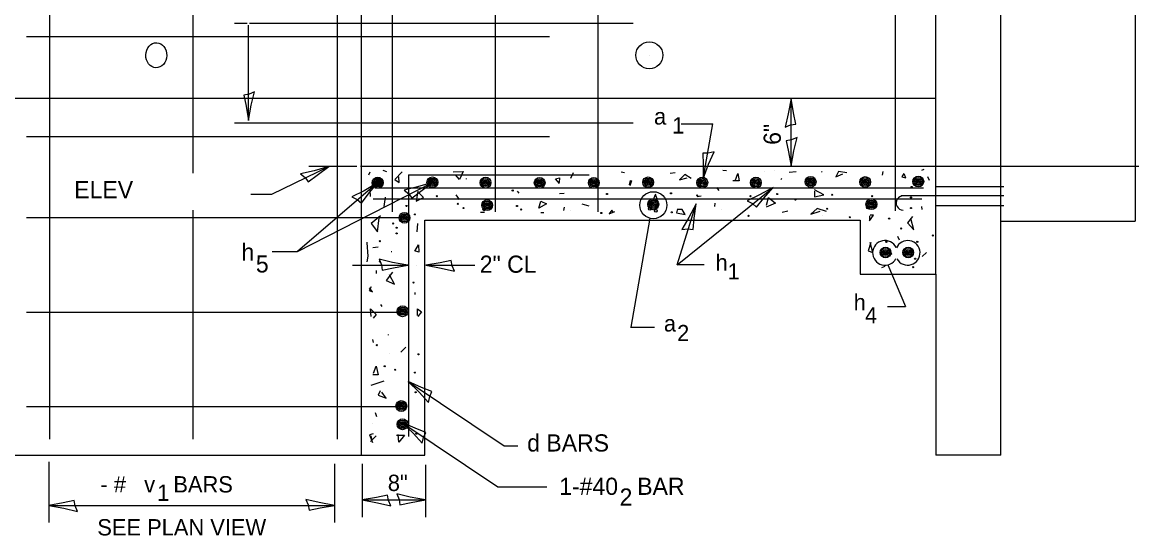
# Model space of a CAD drawing. Extents: x 2133490 to 2172050, y 2138301 to 2145980.
# Drawn here: x 2143369.1 to 2143758.5, y 2145280.1 to 2145459.3 of the extents above; entities that cross this region are included whole.
import ezdxf

# ---------------------------------------------------------------- set-up
doc = ezdxf.new("R2010")
doc.units = 0
for name, color, linetype in [('Level 40', 7, 'Continuous'), ('Level 63', 7, 'Continuous'), ('ROW_PR_Notes', 7, 'Continuous')]:
    doc.layers.add(name, color=color, linetype=linetype)

msp = doc.modelspace()

# ---------------------------------------------------------------- linework, layer by layer
at = {"layer": 'Level 40'}
for p, q in [((2143687.74, 2145409.07), (2143734.89, 2145409.07)), ((2143734.89, 2145409.07), (2143758.47, 2145409.07)), ((2143687.75, 2145402), (2143711.4, 2145402)), ((2143711.4, 2145398.7), (2143687.75, 2145398.7)), ((2143687.75, 2145395.4), (2143711.4, 2145395.4))]:
    msp.add_line(p, q, dxfattribs=at)
for centre, radius in [((2143587.79, 2145447.81), 4.71), ((2143493.01, 2145403.25), 1.89), ((2143493.1, 2145403.34), 1.89), ((2143512.13, 2145403.42), 1.89), ((2143530.68, 2145403.34), 1.89), ((2143549.55, 2145403.25), 1.89), ((2143568.43, 2145403.25), 1.89), ((2143587.38, 2145403.42), 1.89), ((2143606.26, 2145403.33), 1.89), ((2143624.97, 2145403.33), 1.89), ((2143644.05, 2145403.62), 1.89), ((2143644.05, 2145403.62), 1.41), ((2143663.09, 2145403.54), 1.89), ((2143663.09, 2145403.54), 1.89), ((2143663.09, 2145403.54), 1.41), ((2143681.61, 2145403.72), 1.89), ((2143681.61, 2145403.72), 1.41), ((2143491.99, 2145403.59), 0.472), ((2143493.01, 2145403.25), 1.41), ((2143492.08, 2145403.68), 0.472), ((2143493.1, 2145403.34), 1.41), ((2143493.01, 2145403.25), 0.943), ((2143493.1, 2145403.34), 0.943), ((2143492.67, 2145403.59), 0.472), ((2143492.76, 2145403.68), 0.472), ((2143493.01, 2145403.25), 0.472), ((2143493.1, 2145403.34), 0.472), ((2143494.03, 2145402.91), 0.472), ((2143494.12, 2145403), 0.472), ((2143511.11, 2145403.76), 0.472), ((2143512.13, 2145403.42), 1.41), ((2143512.13, 2145403.42), 0.943), ((2143511.79, 2145403.76), 0.472), ((2143512.13, 2145403.42), 0.472), ((2143513.15, 2145403.08), 0.472), ((2143529.65, 2145403.68), 0.472), ((2143530.68, 2145403.34), 1.41), ((2143530.68, 2145403.34), 0.943), ((2143530.33, 2145403.68), 0.472), ((2143530.68, 2145403.34), 0.472), ((2143531.7, 2145402.99), 0.472), ((2143548.53, 2145403.59), 0.472), ((2143549.55, 2145403.25), 1.41), ((2143549.55, 2145403.25), 0.943), ((2143549.21, 2145403.59), 0.472), ((2143549.55, 2145403.25), 0.472), ((2143550.57, 2145402.91), 0.472), ((2143567.4, 2145403.59), 0.472), ((2143568.43, 2145403.25), 1.41), ((2143568.43, 2145403.25), 0.943), ((2143568.08, 2145403.59), 0.472), ((2143568.43, 2145403.25), 0.472), ((2143569.45, 2145402.91), 0.472), ((2143586.36, 2145403.76), 0.472), ((2143587.38, 2145403.42), 1.41), ((2143587.38, 2145403.42), 0.943), ((2143587.04, 2145403.76), 0.472), ((2143587.38, 2145403.42), 0.472), ((2143588.4, 2145403.07), 0.472), ((2143605.24, 2145403.67), 0.472), ((2143606.26, 2145403.33), 1.41), ((2143606.26, 2145403.33), 0.943), ((2143605.92, 2145403.67), 0.472), ((2143606.26, 2145403.33), 0.472), ((2143607.28, 2145402.99), 0.472), ((2143623.95, 2145403.67), 0.472), ((2143624.97, 2145403.33), 1.41), ((2143624.97, 2145403.33), 0.943), ((2143624.63, 2145403.67), 0.472), ((2143624.97, 2145403.33), 0.472), ((2143625.99, 2145402.99), 0.472), ((2143643.03, 2145403.96), 0.472), ((2143644.05, 2145403.62), 0.943), ((2143643.71, 2145403.96), 0.472), ((2143644.05, 2145403.62), 0.472), ((2143645.07, 2145403.28), 0.472), ((2143662.07, 2145403.88), 0.472), ((2143663.09, 2145403.54), 0.943), ((2143662.75, 2145403.88), 0.472), ((2143663.09, 2145403.54), 0.472), ((2143664.11, 2145403.2), 0.472), ((2143679.3, 2145401.81), 0.189), ((2143680.59, 2145404.06), 0.472), ((2143681.61, 2145403.72), 0.943), ((2143681.27, 2145404.06), 0.472), ((2143681.61, 2145403.72), 0.472), ((2143682.63, 2145403.37), 0.472), ((2143513.65, 2145398.62), 0.189), ((2143531.23, 2145395.46), 1.89), ((2143540.15, 2145400.58), 0.189), ((2143573.04, 2145399.35), 0.189), ((2143589.18, 2145395.46), 4.71), ((2143589.18, 2145395.76), 1.89), ((2143589.18, 2145395.76), 1.41), ((2143595.37, 2145399.6), 0.189), ((2143604.45, 2145398.86), 0.189), ((2143623.1, 2145398.62), 0.189), ((2143632.42, 2145399.35), 0.189), ((2143638.81, 2145397.39), 0.189), ((2143651.57, 2145399.11), 0.189), ((2143665.24, 2145395.79), 1.89), ((2143665.24, 2145395.79), 1.89), ((2143665.24, 2145395.79), 1.41), ((2143665.55, 2145398.62), 0.189), ((2143679.05, 2145398.13), 0.189), ((2143503.1, 2145395.18), 0.189), ((2143521.01, 2145395.92), 0.189), ((2143522.98, 2145394.45), 0.189), ((2143530.21, 2145395.8), 0.472), ((2143530.21, 2145394), 0.472), ((2143531.23, 2145395.46), 1.41), ((2143531.23, 2145395.46), 0.943), ((2143530.89, 2145395.8), 0.472), ((2143531.23, 2145395.46), 0.472), ((2143532.25, 2145395.12), 0.472), ((2143541.63, 2145395.18), 0.189), ((2143543.1, 2145393.95), 0.189), ((2143588.01, 2145394.15), 0.472), ((2143588.16, 2145396.1), 0.472), ((2143589.18, 2145395.76), 0.943), ((2143588.84, 2145396.1), 0.472), ((2143589.18, 2145395.76), 0.472), ((2143590.06, 2145393.47), 0.472), ((2143590.21, 2145395.42), 0.472), ((2143649.85, 2145394.2), 0.189), ((2143664.07, 2145394.63), 0.472), ((2143664.22, 2145396.13), 0.472), ((2143665.24, 2145395.79), 0.943), ((2143664.9, 2145396.13), 0.472), ((2143665.24, 2145395.79), 0.472), ((2143666.26, 2145395.45), 0.472), ((2143666.53, 2145396.65), 0.189), ((2143679.05, 2145394.45), 0.189), ((2143502.4, 2145391.05), 1.89), ((2143501.38, 2145391.39), 0.472), ((2143502.4, 2145391.05), 1.41), ((2143502.4, 2145391.05), 0.943), ((2143502.06, 2145391.39), 0.472), ((2143502.4, 2145391.05), 0.472), ((2143503.43, 2145390.71), 0.472), ((2143506.04, 2145392.24), 0.189), ((2143571.07, 2145392.73), 0.189), ((2143595.61, 2145392.97), 0.189), ((2143622.36, 2145391.75), 0.189), ((2143657.7, 2145391.26), 0.189), ((2143671.44, 2145390.76), 0.189), ((2143498.44, 2145389.05), 0.189), ((2143499.66, 2145387.57), 0.189), ((2143499.66, 2145385.61), 0.189), ((2143675.62, 2145387.33), 0.189), ((2143493.77, 2145382.91), 0.189), ((2143670.46, 2145382.67), 0.189), ((2143681.26, 2145382.67), 0.189), ((2143686.66, 2145384.87), 0.189), ((2143670.17, 2145378.94), 1.89), ((2143669.14, 2145378.6), 0.472), ((2143670.17, 2145378.94), 1.41), ((2143670.17, 2145378.94), 0.943), ((2143669.82, 2145378.6), 0.472), ((2143670.17, 2145378.94), 0.472), ((2143671.19, 2145379.28), 0.472), ((2143672.18, 2145378.49), 0.189), ((2143678.08, 2145378.94), 1.89), ((2143677.06, 2145378.6), 0.472), ((2143678.08, 2145378.94), 1.41), ((2143678.08, 2145378.94), 0.943), ((2143677.74, 2145378.6), 0.472), ((2143678.08, 2145378.94), 0.472), ((2143679.1, 2145379.28), 0.472), ((2143493.77, 2145375.8), 0.189), ((2143679.79, 2145373.83), 0.189), ((2143680.52, 2145376.78), 0.189), ((2143505.55, 2145368.43), 0.189), ((2143501.74, 2145358.42), 1.89), ((2143500.72, 2145358.76), 0.472), ((2143501.74, 2145358.42), 1.41), ((2143501.74, 2145358.42), 0.943), ((2143501.4, 2145358.76), 0.472), ((2143501.74, 2145358.42), 0.472), ((2143502.77, 2145358.07), 0.472), ((2143492.79, 2145346.59), 0.189), ((2143507.27, 2145343.4), 0.189), ((2143495.49, 2145339.23), 0.189), ((2143499.17, 2145338), 0.189), ((2143506.04, 2145337.02), 0.189), ((2143501.3, 2145325.33), 1.89), ((2143506.29, 2145330.15), 0.189), ((2143500.27, 2145325.67), 0.472), ((2143501.3, 2145325.33), 1.41), ((2143501.3, 2145325.33), 0.943), ((2143500.95, 2145325.67), 0.472), ((2143501.3, 2145325.33), 0.472), ((2143502.32, 2145324.99), 0.472), ((2143501.72, 2145318.96), 1.89), ((2143500.7, 2145319.3), 0.472), ((2143501.72, 2145318.96), 1.41), ((2143501.72, 2145318.96), 0.943), ((2143501.38, 2145319.3), 0.472), ((2143501.72, 2145318.96), 0.472), ((2143502.74, 2145318.62), 0.472), ((2143506.53, 2145315.67), 0.189)]:
    msp.add_circle(centre, radius, dxfattribs=at)
for centre, start, end in [((2143669.99, 2145378.82), 24.9941, 332.0982), ((2143677.91, 2145378.82), 209.5562, 156.8179)]:
    msp.add_arc(centre, 4.3, start, end, dxfattribs=at)
msp.add_ellipse((2143415.83, 2145447.81), major_axis=(-0.16, -4.37), ratio=0.834131, dxfattribs=at)
at = {"layer": 'Level 63'}
for p, q in [((2143637.24, 2145409.07), (2143637.24, 2145432.65)), ((2143484.31, 2145374.47), (2143503.53, 2145374.47)), ((2143509.84, 2145374.47), (2143526.96, 2145374.47)), ((2143501.49, 2145319.63), (2143534.98, 2145297.11)), ((2143487.61, 2145305.13), (2143487.61, 2145286.56)), ((2143509.68, 2145304.82), (2143509.68, 2145286.56)), ((2143534.98, 2145297.11), (2143552.03, 2145297.11)), ((2143487.61, 2145292.56), (2143509.68, 2145292.56))]:
    msp.add_line(p, q, dxfattribs=at)
for points in [[(2143450.11, 2145435.03), (2143448.18, 2145434.21), (2143446.34, 2145433.9), (2143447.15, 2145430.03), (2143448.01, 2145425.03), (2143448.98, 2145430.36)], [(2143635.15, 2145422.65), (2143637.07, 2145423.46), (2143638.91, 2145423.78), (2143638.11, 2145427.65), (2143637.24, 2145432.65), (2143636.27, 2145427.31)], [(2143639.33, 2145419.07), (2143637.41, 2145418.26), (2143635.57, 2145417.94), (2143636.37, 2145414.07), (2143637.24, 2145409.07), (2143638.21, 2145414.41)], [(2143610.4, 2145414.14), (2143608.36, 2145413.67), (2143606.5, 2145413.67), (2143606.63, 2145409.72), (2143606.62, 2145404.65), (2143608.49, 2145409.74)], [(2143466.17, 2145406.45), (2143467.74, 2145405.08), (2143468.83, 2145403.56), (2143471.95, 2145405.98), (2143476.07, 2145408.94), (2143470.85, 2145407.48)], [(2143484.06, 2145398.32), (2143485.93, 2145397.4), (2143487.37, 2145396.2), (2143489.78, 2145399.34), (2143493.01, 2145403.25), (2143488.33, 2145400.51)], [(2143502.28, 2145400.71), (2143503.89, 2145399.37), (2143505.01, 2145397.88), (2143508.08, 2145400.36), (2143512.13, 2145403.42), (2143506.94, 2145401.84)], [(2143502.28, 2145400.71), (2143503.89, 2145399.37), (2143505.01, 2145397.88), (2143508.08, 2145400.36), (2143512.13, 2145403.42), (2143506.94, 2145401.84)], [(2143621.92, 2145396.99), (2143623.76, 2145396), (2143625.16, 2145394.77), (2143627.66, 2145397.83), (2143631.01, 2145401.64), (2143626.25, 2145399.05)], [(2143599.19, 2145387), (2143601.26, 2145387.21), (2143603.12, 2145386.97), (2143603.49, 2145390.91), (2143604.13, 2145395.94), (2143601.63, 2145391.13)], [(2143493.54, 2145376.56), (2143494.35, 2145374.64), (2143494.66, 2145372.8), (2143498.53, 2145373.6), (2143503.53, 2145374.47), (2143498.2, 2145375.44)], [(2143519.84, 2145372.38), (2143519.02, 2145374.3), (2143518.71, 2145376.14), (2143514.84, 2145375.33), (2143509.84, 2145374.47), (2143515.17, 2145373.5)], [(2143510.81, 2145326.61), (2143511.21, 2145328.66), (2143511.98, 2145330.36), (2143508.32, 2145331.85), (2143503.68, 2145333.93), (2143507.57, 2145330.14)], [(2143508.62, 2145312.32), (2143509.02, 2145314.37), (2143509.79, 2145316.07), (2143506.13, 2145317.56), (2143501.49, 2145319.63), (2143505.38, 2145315.85)], [(2143388.3, 2145288.56), (2143387.49, 2145290.48), (2143387.18, 2145292.32), (2143383.31, 2145291.52), (2143378.31, 2145290.65), (2143383.64, 2145289.68)], [(2143468.01, 2145292.74), (2143468.82, 2145290.82), (2143469.13, 2145288.98), (2143473, 2145289.79), (2143478, 2145290.65), (2143472.67, 2145291.62)], [(2143497.61, 2145290.47), (2143496.8, 2145292.39), (2143496.48, 2145294.24), (2143492.61, 2145293.43), (2143487.61, 2145292.56), (2143492.95, 2145291.59)], [(2143499.69, 2145294.66), (2143500.5, 2145292.73), (2143500.81, 2145290.89), (2143504.68, 2145291.7), (2143509.68, 2145292.56), (2143504.35, 2145293.53)]]:
    msp.add_lwpolyline(points, close=True, dxfattribs=at)
at = {"layer": 'ROW_PR_Notes'}
for p, q in [((2143710.4, 2145308.17), (2143710.4, 2145569.42)), ((2143487.45, 2145308.17), (2143487.45, 2145559.95)), ((2143687.74, 2145371.35), (2143687.74, 2145559.99)), ((2143479.06, 2145313.71), (2143479.06, 2145541.01)), ((2143673.61, 2145393.47), (2143673.61, 2145537.55)), ((2143498.27, 2145393.16), (2143498.27, 2145535.74)), ((2143534.1, 2145393.16), (2143534.1, 2145535.74)), ((2143428.67, 2145406.61), (2143428.67, 2145525.86)), ((2143378.75, 2145313.71), (2143378.75, 2145483.97)), ((2143569.93, 2145393.16), (2143569.93, 2145476.09)), ((2143757.29, 2145462.19), (2143757.29, 2145389.9)), ((2143443.11, 2145459.05), (2143447.56, 2145459.05)), ((2143448.01, 2145425.03), (2143448.01, 2145458.36)), ((2143448.31, 2145459.05), (2143582.12, 2145459.05)), ((2143370.53, 2145454.34), (2143553, 2145454.34)), ((2143587.79, 2145447.81), (2143587.79, 2145447.81)), ((2143687.74, 2145432.65), (2143355.43, 2145432.65)), ((2143443.11, 2145424.16), (2143582.12, 2145424.16)), ((2143598.89, 2145423.83), (2143609.96, 2145423.83)), ((2143606.62, 2145404.65), (2143609.96, 2145423.83)), ((2143370.53, 2145419.44), (2143553, 2145419.44)), ((2143469, 2145409.07), (2143485.79, 2145409.07)), ((2143487.11, 2145409.07), (2143687.74, 2145409.07)), ((2143490.34, 2145406.96), (2143489.84, 2145405.98)), ((2143496.2, 2145407.07), (2143494.98, 2145407.59)), ((2143501.64, 2145407.07), (2143499.01, 2145404.44)), ((2143500.59, 2145403.39), (2143500.41, 2145405.31)), ((2143503.85, 2145406.02), (2143566.82, 2145406.02)), ((2143503.93, 2145314.7), (2143503.93, 2145406.02)), ((2143519.34, 2145407.07), (2143522.84, 2145407.24)), ((2143521.61, 2145404.44), (2143520.21, 2145406.01)), ((2143522.84, 2145407.24), (2143521.61, 2145404.44)), ((2143555.09, 2145404.61), (2143556.49, 2145404.96)), ((2143556.49, 2145404.96), (2143556.31, 2145403.39)), ((2143561.26, 2145406.71), (2143560.27, 2145404.75)), ((2143579.17, 2145406.71), (2143577.94, 2145406.96)), ((2143596.84, 2145406.71), (2143595.12, 2145406.47)), ((2143600.13, 2145406.19), (2143598.37, 2145404.26)), ((2143598.37, 2145404.26), (2143601, 2145404.96)), ((2143602.41, 2145404.79), (2143600.13, 2145406.19)), ((2143614.67, 2145407.42), (2143613.44, 2145407.59)), ((2143617.7, 2145404.01), (2143618.68, 2145406.47)), ((2143618.68, 2145406.47), (2143619.17, 2145404.01)), ((2143627.99, 2145407.24), (2143627.99, 2145407.24)), ((2143631.44, 2145407.45), (2143631.44, 2145407.45)), ((2143639.03, 2145407.07), (2143636.58, 2145406.89)), ((2143647.88, 2145406.96), (2143648.13, 2145407.21)), ((2143653.75, 2145407.24), (2143652.88, 2145405.31)), ((2143652.88, 2145405.31), (2143655.33, 2145406.37)), ((2143656.73, 2145406.72), (2143653.75, 2145407.24)), ((2143669.23, 2145407.21), (2143668.99, 2145405.98)), ((2143676.54, 2145406.54), (2143675.83, 2145405.31)), ((2143675.83, 2145405.31), (2143677.24, 2145404.96)), ((2143677.24, 2145404.96), (2143676.71, 2145406.37)), ((2143683.54, 2145407.94), (2143682.67, 2145407.59)), ((2143685.47, 2145404.09), (2143684.95, 2145405.31)), ((2143465.06, 2145379.23), (2143512.13, 2145403.42)), ((2143493.01, 2145403.25), (2143465.06, 2145379.23)), ((2143683.45, 2145401.43), (2143492.1, 2145401.43)), ((2143499.01, 2145404.44), (2143500.59, 2145403.39)), ((2143523.96, 2145404.75), (2143523.96, 2145404.51)), ((2143556.49, 2145403.04), (2143555.09, 2145404.61)), ((2143580.85, 2145402.51), (2143581.2, 2145404.09)), ((2143581.55, 2145403.91), (2143581.02, 2145402.16)), ((2143581.2, 2145404.09), (2143581.55, 2145403.91)), ((2143611.17, 2145401.63), (2143612.04, 2145400.58)), ((2143619.17, 2145404.01), (2143616.96, 2145404.01)), ((2143633.9, 2145404.75), (2143633.65, 2145404.26)), ((2143490.6, 2145398.48), (2143490.42, 2145400.76)), ((2143682.85, 2145397.58), (2143491.5, 2145397.58)), ((2143495.68, 2145398.3), (2143495.15, 2145394.97)), ((2143507.02, 2145400.33), (2143506.53, 2145396.9)), ((2143506.53, 2145396.9), (2143508.98, 2145398.13)), ((2143508.98, 2145398.13), (2143507.27, 2145399.84)), ((2143520.27, 2145399.11), (2143521.5, 2145397.39)), ((2143542.36, 2145399.6), (2143541.87, 2145400.33)), ((2143556.49, 2145399.53), (2143558.07, 2145399.71)), ((2143589.97, 2145399.35), (2143588.99, 2145397.14)), ((2143588.99, 2145397.14), (2143590.7, 2145397.39)), ((2143590.7, 2145397.39), (2143589.97, 2145399.11)), ((2143605.92, 2145398.62), (2143604.45, 2145398.37)), ((2143626.53, 2145397.63), (2143626.53, 2145397.63)), ((2143628.69, 2145395.5), (2143629.39, 2145398.13)), ((2143629.39, 2145398.13), (2143631.85, 2145396.2)), ((2143648.62, 2145399.11), (2143645.43, 2145400.82)), ((2143645.43, 2145400.33), (2143645.43, 2145398.37)), ((2143645.43, 2145398.37), (2143648.62, 2145399.11)), ((2143687.75, 2145398.7), (2143675.52, 2145398.7)), ((2143428.67, 2145313.71), (2143428.67, 2145393.75)), ((2143549.23, 2145394.44), (2143549.97, 2145396.9)), ((2143551.93, 2145395.92), (2143549.23, 2145394.44)), ((2143549.97, 2145396.9), (2143551.93, 2145395.92)), ((2143558.07, 2145394.8), (2143557.89, 2145393.57)), ((2143560.27, 2145393.71), (2143560.27, 2145393.71)), ((2143566.83, 2145395.15), (2143564.38, 2145395.85)), ((2143574.75, 2145393.71), (2143573.77, 2145392.48)), ((2143575.24, 2145392.97), (2143574.75, 2145393.71)), ((2143597.58, 2145394.2), (2143597.33, 2145392.73)), ((2143599.29, 2145393.95), (2143597.82, 2145393.95)), ((2143600.28, 2145392.24), (2143599.29, 2145393.95)), ((2143610.64, 2145396.2), (2143610.47, 2145394.97)), ((2143613.04, 2145393.95), (2143613.04, 2145393.95)), ((2143631.85, 2145396.2), (2143628.52, 2145394.8)), ((2143634.14, 2145392.97), (2143636.1, 2145393.46)), ((2143646.39, 2145394.27), (2143644.11, 2145392.35)), ((2143644.11, 2145392.35), (2143647.44, 2145393.4)), ((2143649.55, 2145393.22), (2143646.39, 2145394.27)), ((2143682.67, 2145394.97), (2143682.84, 2145393.92)), ((2143370.53, 2145391.15), (2143501.13, 2145391.15)), ((2143494.02, 2145391.74), (2143490.83, 2145389.04)), ((2143493.04, 2145386.1), (2143493.53, 2145391.01)), ((2143509.5, 2145308.17), (2143509.5, 2145390.21)), ((2143509.5, 2145390.21), (2143661.3, 2145390.21)), ((2143528.86, 2145392.97), (2143530.34, 2145392.97)), ((2143550.95, 2145392.73), (2143549.97, 2145392.73)), ((2143573.77, 2145392.48), (2143575.73, 2145393.22)), ((2143587.99, 2145390.91), (2143581.4, 2145352.84)), ((2143597.33, 2145392.73), (2143600.28, 2145392.24)), ((2143648.37, 2145391.99), (2143648.37, 2145391.99)), ((2143661.3, 2145390.21), (2143661.3, 2145371.35)), ((2143664.57, 2145390.03), (2143666.04, 2145391.99)), ((2143664.57, 2145391.74), (2143664.57, 2145390.03)), ((2143666.04, 2145391.99), (2143664.82, 2145391.99)), ((2143679.54, 2145391.5), (2143677.82, 2145389.29)), ((2143680.03, 2145386.84), (2143679.05, 2145390.76)), ((2143710.14, 2145389.9), (2143757.29, 2145389.9)), ((2143490.83, 2145389.04), (2143493.04, 2145386.1)), ((2143506.89, 2145389.02), (2143506.72, 2145386.21)), ((2143677.82, 2145389.29), (2143680.03, 2145386.84)), ((2143489.37, 2145382.36), (2143489.37, 2145382.53)), ((2143489.72, 2145377.62), (2143489.37, 2145382.36)), ((2143506.02, 2145379.38), (2143507.24, 2145381.65)), ((2143507.24, 2145381.65), (2143507.42, 2145379.03)), ((2143665.06, 2145382.42), (2143664.08, 2145379.48)), ((2143665.8, 2145378.98), (2143664.82, 2145382.42)), ((2143674.39, 2145384.63), (2143674.88, 2145383.4)), ((2143456.28, 2145379.23), (2143465.06, 2145379.23)), ((2143491.32, 2145380.7), (2143493.28, 2145380.95)), ((2143497.7, 2145379.23), (2143497.94, 2145379.23)), ((2143507.42, 2145379.03), (2143506.02, 2145379.55)), ((2143664.08, 2145379.48), (2143665.8, 2145378.98)), ((2143684.45, 2145378.98), (2143682.97, 2145377.51)), ((2143489.37, 2145375.7), (2143489.72, 2145377.62)), ((2143489.37, 2145375.7), (2143489.37, 2145375.7)), ((2143489.72, 2145377.62), (2143489.72, 2145377.62)), ((2143506.53, 2145374.57), (2143506.53, 2145374.57)), ((2143669.97, 2145374.08), (2143668.74, 2145373.59)), ((2143671.02, 2145374.69), (2143677.18, 2145360.13)), ((2143492.54, 2145372.6), (2143492.54, 2145371.62)), ((2143498.19, 2145372.11), (2143495.98, 2145369.17)), ((2143498.93, 2145367.94), (2143497.21, 2145371.13)), ((2143661.3, 2145371.35), (2143687.74, 2145371.35)), ((2143687.74, 2145371.35), (2143687.74, 2145308.17)), ((2143490.77, 2145366.93), (2143490.07, 2145365.71)), ((2143491.3, 2145365.18), (2143490.25, 2145366.58)), ((2143495.98, 2145369.17), (2143498.93, 2145367.94)), ((2143490.07, 2145365.71), (2143491.3, 2145365.18)), ((2143506.04, 2145365), (2143506.04, 2145364.26)), ((2143490.77, 2145356.6), (2143490.6, 2145359.22)), ((2143490.6, 2145359.22), (2143492.52, 2145357.3)), ((2143494.02, 2145360.82), (2143494.51, 2145360.09)), ((2143506.89, 2145356.94), (2143506.89, 2145359.22)), ((2143506.89, 2145359.22), (2143508.3, 2145358.17)), ((2143670.87, 2145360.13), (2143677.18, 2145360.13)), ((2143370.53, 2145358.15), (2143501.13, 2145358.15)), ((2143492.52, 2145357.3), (2143491.47, 2145356.07)), ((2143508.3, 2145358.17), (2143507.07, 2145356.6)), ((2143581.23, 2145352.87), (2143589.58, 2145352.87)), ((2143491.56, 2145347.57), (2143491.32, 2145348.55)), ((2143496.72, 2145350.27), (2143496.72, 2145350.03)), ((2143497.21, 2145343.65), (2143497.21, 2145343.65)), ((2143501.13, 2145344.14), (2143502.85, 2145345.86)), ((2143491.56, 2145336.78), (2143492.54, 2145339.23)), ((2143492.54, 2145339.23), (2143493.28, 2145336.28)), ((2143493.28, 2145336.28), (2143491.32, 2145336.28)), ((2143490.77, 2145332.59), (2143495.33, 2145334.16)), ((2143503.68, 2145333.93), (2143537.17, 2145311.4)), ((2143493.93, 2145330.66), (2143493.22, 2145329.08)), ((2143493.22, 2145329.08), (2143496.03, 2145328.03)), ((2143496.03, 2145328.03), (2143494.45, 2145330.13)), ((2143370.53, 2145325.14), (2143501.13, 2145325.14)), ((2143491.32, 2145319.35), (2143491.32, 2145319.35)), ((2143492.7, 2145321.54), (2143492.35, 2145322.95)), ((2143491.47, 2145315.59), (2143490.25, 2145315.24)), ((2143500.4, 2145312.73), (2143500.15, 2145315.43)), ((2143490.25, 2145315.24), (2143491.3, 2145312.61)), ((2143490.58, 2145312.97), (2143492.54, 2145314.93)), ((2143491.3, 2145312.61), (2143490.77, 2145314.89)), ((2143499.66, 2145315.18), (2143502.36, 2145315.18)), ((2143502.36, 2145315.18), (2143500.4, 2145312.73)), ((2143355.43, 2145308.17), (2143509.5, 2145308.17)), ((2143537.17, 2145311.4), (2143541.94, 2145311.4)), ((2143710.4, 2145308.17), (2143687.74, 2145308.17)), ((2143378.31, 2145305.88), (2143378.31, 2145284.65)), ((2143478, 2145305.13), (2143478, 2145284.65)), ((2143378.31, 2145290.65), (2143478, 2145290.65))]:
    msp.add_line(p, q, dxfattribs=at)
for points in [[(2143448.79, 2145399.26), (2143456.15, 2145399.26), (2143476.07, 2145408.94)], [(2143606.98, 2145374.62), (2143597.55, 2145374.62), (2143631.01, 2145401.64)], [(2143606.98, 2145374.62), (2143597.55, 2145374.62), (2143604.13, 2145395.94)]]:
    msp.add_lwpolyline(points, dxfattribs=at)
msp.add_arc((2143676.36, 2145396.23), 2.48, 87.9379, 268.7909, dxfattribs=at)

# ---------------------------------------------------------------- texts
at = {"layer": 'Level 63'}
msp.add_text('6"', height=6, rotation=90, dxfattribs=at).set_placement((2143633.66, 2145416.53))
for s, height, p in [('2" CL', 6, (2143528.66, 2145371.86)), ('8"', 5.7, (2143496.58, 2145295.66)), ('1-#40   BAR', 6, (2143556.37, 2145294.32)), ('2', 6, (2143577.43, 2145290.56))]:
    msp.add_text(s, height=height, dxfattribs=at).set_placement(p)
at = {"layer": 'ROW_PR_Notes'}
for s, height, p in [('a', 5.7, (2143589.44, 2145423.6)), ('1', 5.7, (2143595.75, 2145420.47)), ('ELEV       ', 6, (2143387.23, 2145397.85)), ('h', 6, (2143445.55, 2145376.04)), ('5', 6, (2143450.57, 2145371.96)), ('h ', 5.658, (2143610.91, 2145372.61)), ('1', 5.66, (2143615.11, 2145369.54)), ('h ', 5.658, (2143659.07, 2145358.69)), ('4', 5.66, (2143663.03, 2145354.19)), ('a  ', 5.658, (2143592.88, 2145351.35)), ('2', 5.66, (2143597.5, 2145347.99)), ('d BARS', 6, (2143545.2, 2145309.46)), ('  - #   v   BARS', 5.7, (2143392.14, 2145295.15)), ('1', 5.7, (2143416.12, 2145292.21)), ('SEE PLAN VIEW', 5.7, (2143395.27, 2145280.15))]:
    msp.add_text(s, height=height, dxfattribs=at).set_placement(p)

doc.saveas('drawing.dxf')
